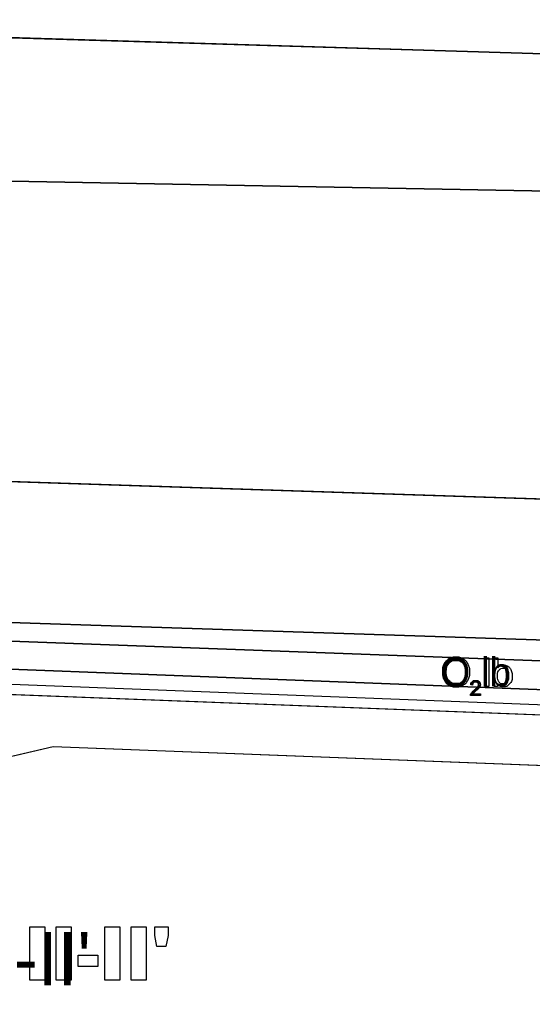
# Model space of a CAD drawing. Extents: x 544674 to 552202, y 6585829 to 6588119.
# Drawn here: x 551154 to 551255.8, y 6587542.1 to 6587737.1 of the extents above; entities that cross this region are included whole.
import ezdxf

# ---------------------------------------------------------------- set-up
doc = ezdxf.new("R2010")
doc.units = 0
for name, color, linetype in [('Default', 7, 'Continuous'), ('Lõige', 7, 'Continuous'), ('ME', 7, 'Continuous'), ('PIIR', 7, 'Continuous'), ('Plokid', 7, 'Continuous'), ('Täide', 7, 'Continuous'), ('VORMISTUS', 7, 'Continuous')]:
    doc.layers.add(name, color=color, linetype=linetype)

msp = doc.modelspace()

# ---------------------------------------------------------------- linework, layer by layer
at = {"layer": 'Default'}
for points in [[(551032.87, 6587737.05), (551105.76, 6587734.86), (551455.6, 6587724.36), (551455.6, 6587724.36), (551669.27, 6587730.75), (551679.84, 6587731.06)], [(551032.87, 6587707.22), (551105.76, 6587705.86), (551455.6, 6587699.36), (551455.6, 6587699.36), (551669.27, 6587704.15), (551680.85, 6587704.4)], [(551032.87, 6587649.29), (551105.76, 6587646.86), (551455.6, 6587635.36), (551455.6, 6587635.36), (551669.27, 6587640.17), (551792.36, 6587642.86), (551882.59, 6587644.84)], [(551032.87, 6587621.26), (551105.76, 6587618.86), (551455.6, 6587607.36), (551455.6, 6587607.36), (551669.27, 6587612.17), (551792.36, 6587614.86), (551882.59, 6587616.84)], [(551032.87, 6587618.07), (551105.76, 6587615.36), (551455.6, 6587602.36), (551455.6, 6587602.36), (551669.27, 6587607.8), (551792.36, 6587610.86), (551882.59, 6587613.11)], [(551032.87, 6587612.68), (551105.76, 6587609.86), (551455.6, 6587596.36), (551455.6, 6587596.36), (551669.27, 6587601.49), (551792.36, 6587604.36), (551882.59, 6587606.47)]]:
    msp.add_lwpolyline(points, dxfattribs=at)
at = {"layer": 'Lõige'}
for points in [[(551155.98, 6587556.92), (551158.95, 6587556.92), (551158.95, 6587546.32), (551155.98, 6587546.32), (551155.98, 6587556.92)], [(551161.2, 6587556.92), (551164.17, 6587556.92), (551164.17, 6587546.32), (551161.2, 6587546.32), (551161.2, 6587556.92)], [(551170.89, 6587556.92), (551173.87, 6587556.92), (551173.87, 6587546.32), (551170.89, 6587546.32), (551170.89, 6587556.92)], [(551176.11, 6587556.92), (551179.09, 6587556.92), (551179.09, 6587546.32), (551176.11, 6587546.32), (551176.11, 6587556.92)], [(551180.79, 6587556.92), (551183.45, 6587556.92), (551183.45, 6587555.17), (551183.03, 6587553.02), (551181.22, 6587553.02), (551180.79, 6587555.17), (551180.79, 6587556.92)], [(551165.62, 6587551.31), (551169.5, 6587551.31), (551169.5, 6587549.04), (551165.62, 6587549.04), (551165.62, 6587551.31)]]:
    msp.add_lwpolyline(points, dxfattribs=at)
at = {"layer": 'ME'}
msp.add_lwpolyline([(551049.44, 6587609.04), (551455.58, 6587593.36), (551669.34, 6587598.49), (551695.42, 6587599.1)], dxfattribs=at)
at = {"layer": 'PIIR'}
msp.add_lwpolyline([(551047.44, 6587607.11), (551455.57, 6587591.36), (551669.39, 6587596.49), (551695.47, 6587597.1)], dxfattribs=at)
at = {"layer": 'Plokid'}
for points in [[(551051.84, 6587706.87), (551455.6, 6587699.36), (551669.27, 6587704.15), (551680.85, 6587704.4)], [(551051.84, 6587606.94), (551455.57, 6587591.36), (551669.39, 6587596.49), (551695.47, 6587597.1)]]:
    msp.add_lwpolyline(points, dxfattribs=at)
at = {"layer": 'Täide'}
for p, q in [((551105.76, 6587734.86), (551455.6, 6587724.36)), ((551455.6, 6587724.36), (551105.76, 6587734.86)), ((551105.76, 6587646.86), (551455.6, 6587635.36)), ((551146.01, 6587589.31), (551160.61, 6587592.74)), ((551160.61, 6587592.74), (551455.49, 6587581.36))]:
    msp.add_line(p, q, dxfattribs=at)
for points in [[(551455.6, 6587699.36), (551105.76, 6587705.86), (551032.87, 6587707.22)], [(551105.76, 6587705.86), (551455.6, 6587699.36), (551669.27, 6587704.15)], [(551882.59, 6587644.84), (551792.36, 6587642.86), (551669.27, 6587640.17), (551455.6, 6587635.36), (551105.76, 6587646.86), (551032.87, 6587649.29)], [(551882.59, 6587616.84), (551792.36, 6587614.86), (551669.27, 6587612.17), (551455.6, 6587607.36), (551105.76, 6587618.86), (551032.87, 6587621.26)], [(551032.87, 6587621.26), (551105.76, 6587618.86), (551455.6, 6587607.36)], [(551032.87, 6587618.07), (551105.76, 6587615.36), (551455.6, 6587602.36), (551669.27, 6587607.8), (551792.36, 6587610.86), (551882.59, 6587613.11)], [(551882.59, 6587613.11), (551792.36, 6587610.86), (551669.27, 6587607.8), (551455.6, 6587602.36), (551105.76, 6587615.36), (551032.87, 6587618.07)], [(551032.87, 6587612.68), (551105.76, 6587609.86), (551455.6, 6587596.36), (551669.27, 6587601.49), (551792.36, 6587604.36), (551882.59, 6587606.47)], [(551792.36, 6587604.36), (551669.27, 6587601.49), (551455.6, 6587596.36), (551105.76, 6587609.86), (551032.87, 6587612.68)], [(551032.87, 6587597.67), (551105.76, 6587579.86), (551160.61, 6587592.74), (551455.49, 6587581.36), (551669.62, 6587586.49), (551882.59, 6587591.47)], [(551032.87, 6587597.67), (551073.01, 6587587.86), (551105.76, 6587587.86), (551139.85, 6587587.86), (551160.61, 6587592.74), (551455.49, 6587581.36), (551669.62, 6587586.49), (551882.59, 6587591.47)], [(551032.87, 6587597.67), (551073.01, 6587587.86), (551105.76, 6587587.86), (551139.85, 6587587.86), (551160.61, 6587592.74), (551455.49, 6587581.36), (551669.62, 6587586.49), (551882.59, 6587591.47)], [(551032.87, 6587597.67), (551073.01, 6587587.86), (551105.76, 6587587.86), (551139.85, 6587587.86), (551160.61, 6587592.74), (551455.49, 6587581.36), (551669.62, 6587586.49), (551882.59, 6587591.47)]]:
    msp.add_lwpolyline(points, dxfattribs=at)
at = {"layer": 'VORMISTUS'}
for points in [[(551246.45, 6587604.65), (551246.45, 6587610.35), (551247.15, 6587610.35), (551247.15, 6587604.65), (551246.45, 6587604.65)], [(551248.88, 6587604.65), (551248.23, 6587604.65), (551248.23, 6587610.35), (551248.93, 6587610.35), (551248.93, 6587608.32)], [(551243.94, 6587604.92), (551243.56, 6587604.96)], [(551248.88, 6587605.17), (551248.88, 6587604.65)], [(551245.48, 6587603.17), (551245.48, 6587602.82), (551243.49, 6587602.82)], [(551244.01, 6587603.17), (551245.48, 6587603.17)]]:
    msp.add_lwpolyline(points, dxfattribs=at)
for points in [[(551237.92, 6587607.43), (551237.92, 6587608.85), (551238.69, 6587609.65), (551239.45, 6587610.45), (551240.65, 6587610.45), (551241.44, 6587610.45), (551242.08, 6587610.08), (551242.71, 6587609.7), (551243.04, 6587609.02), (551243.38, 6587608.35), (551243.38, 6587607.5), (551243.38, 6587606.63), (551243.03, 6587605.94), (551242.68, 6587605.26), (551242.03, 6587604.91), (551241.39, 6587604.56), (551240.65, 6587604.56), (551239.85, 6587604.56), (551239.21, 6587604.95), (551238.58, 6587605.33), (551238.25, 6587606.01), (551237.92, 6587606.68), (551237.92, 6587607.43)], [(551238.7, 6587607.42), (551238.7, 6587606.39), (551239.26, 6587605.8), (551239.81, 6587605.2), (551240.65, 6587605.2), (551241.5, 6587605.2), (551242.05, 6587605.8), (551242.6, 6587606.4), (551242.6, 6587607.5), (551242.6, 6587608.2), (551242.36, 6587608.72), (551242.13, 6587609.23), (551241.67, 6587609.52), (551241.22, 6587609.81), (551240.66, 6587609.81), (551239.86, 6587609.81), (551239.28, 6587609.26), (551238.7, 6587608.71), (551238.7, 6587607.42)], [(551248.87, 6587606.75), (551248.87, 6587606.01), (551249.07, 6587605.68), (551249.4, 6587605.14), (551249.97, 6587605.14), (551250.42, 6587605.14), (551250.76, 6587605.53), (551251.09, 6587605.93), (551251.09, 6587606.72), (551251.09, 6587607.53), (551250.77, 6587607.92), (551250.45, 6587608.3), (551250, 6587608.3), (551249.54, 6587608.3), (551249.21, 6587607.9), (551248.87, 6587607.5), (551248.87, 6587606.75)], [(551248.93, 6587608.32), (551249.38, 6587608.88), (551250.06, 6587608.88), (551250.44, 6587608.88), (551250.79, 6587608.72), (551251.13, 6587608.57), (551251.34, 6587608.29), (551251.56, 6587608.01), (551251.69, 6587607.62), (551251.81, 6587607.23), (551251.81, 6587606.78), (551251.81, 6587605.72), (551251.29, 6587605.14), (551250.76, 6587604.56), (551250.03, 6587604.56), (551249.3, 6587604.56), (551248.88, 6587605.17)], [(551243.56, 6587604.96), (551243.6, 6587605.38), (551243.86, 6587605.6), (551244.11, 6587605.83), (551244.54, 6587605.83), (551244.97, 6587605.83), (551245.22, 6587605.59), (551245.47, 6587605.35), (551245.47, 6587604.99), (551245.47, 6587604.81), (551245.4, 6587604.64), (551245.33, 6587604.47), (551245.15, 6587604.27), (551244.98, 6587604.08), (551244.59, 6587603.75), (551244.26, 6587603.47), (551244.16, 6587603.37), (551244.07, 6587603.27), (551244.01, 6587603.17)], [(551243.49, 6587602.82), (551243.49, 6587602.95), (551243.54, 6587603.07), (551243.61, 6587603.27), (551243.78, 6587603.47), (551243.95, 6587603.67), (551244.26, 6587603.92), (551244.75, 6587604.33), (551244.92, 6587604.56), (551245.09, 6587604.79), (551245.09, 6587605), (551245.09, 6587605.22), (551244.94, 6587605.37), (551244.78, 6587605.52), (551244.53, 6587605.52), (551244.26, 6587605.52), (551244.1, 6587605.36), (551243.94, 6587605.2), (551243.94, 6587604.92)]]:
    msp.add_open_spline(points, degree=3, dxfattribs=at)

# ---------------------------------------------------------------- texts
at = {"layer": 'Lõige'}
msp.add_text("Läbilõige II-II'", height=10.6, dxfattribs=at).set_placement((551084.27, 6587545.3))
at = {"layer": 'VORMISTUS'}
for s, height, p in [('O lb', 5.7, (551237.54, 6587604.65)), ('2', 3, (551243.37, 6587602.82))]:
    msp.add_text(s, height=height, dxfattribs=at).set_placement(p)

doc.saveas('drawing.dxf')
